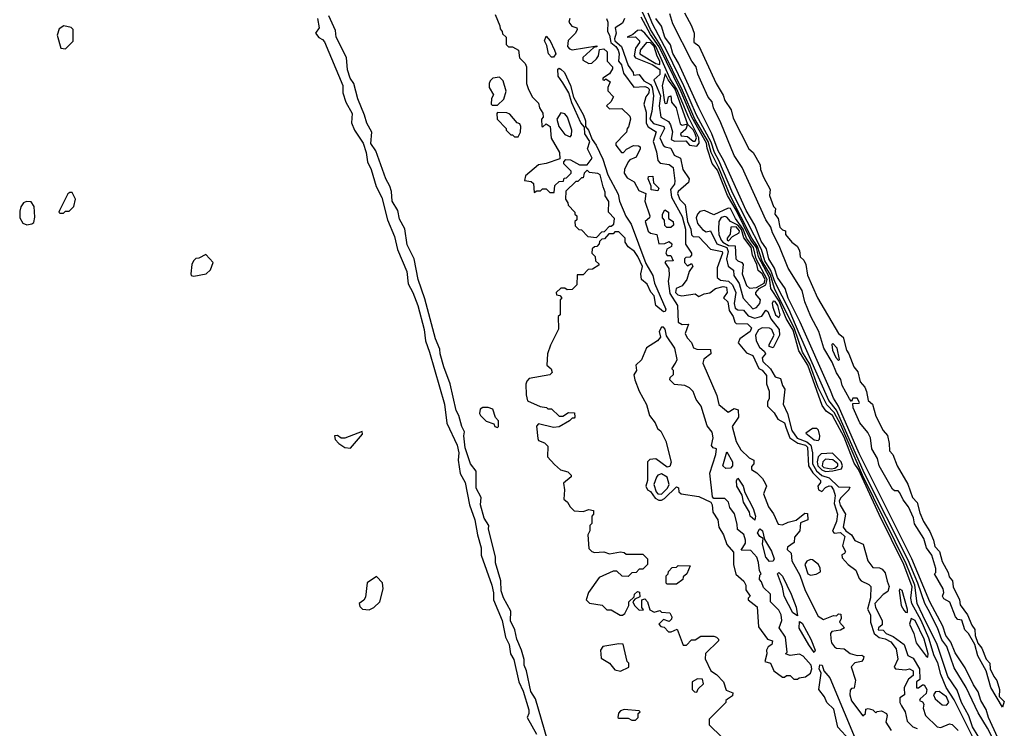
# Model space of a CAD drawing. Extents: x 2889633 to 3052318, y 540750 to 918690.
# Tile 499 of 656: x 3011369 to 3016655, y 785196 to 788998. Entities that reach past the tile are written whole.
import ezdxf

# ---------------------------------------------------------------- set-up
doc = ezdxf.new("R2010")
doc.units = 0

msp = doc.modelspace()

# ---------------------------------------------------------------- linework, layer by layer
at = {"layer": '0CON02XD'}
for points in [[(3016515, 785153.3), (3016484.4, 785204.4), (3016465, 785262.5), (3016426, 785335), (3016401.7, 785401.7), (3016352, 785475), (3016294, 785645), (3016218.3, 785801.7), (3016187.5, 785865), (3016173.8, 785965), (3016128.5, 786078.5), (3015894.4, 786554.4), (3015778, 786825), (3015741.2, 786891.2), (3015701.9, 786931.9), (3015655, 787024), (3015610.3, 787150.3), (3015571.8, 787215), (3015548.5, 787281.5), (3015528.9, 787338.9), (3015422.1, 787555), (3015399, 787629), (3015355, 787702.2), (3015330.8, 787780.8), (3015299.3, 787825), (3015183.1, 788055), (3015122.4, 788202.4), (3015080.8, 788285), (3015064.7, 788345), (3014992.9, 788465), (3014927.7, 788617.7), (3014873.4, 788726.6), (3014809.6, 788859.6), (3014755, 788946), (3014618.5, 789245)], [(3012967.5, 789005), (3012976.7, 788955), (3012957.5, 788925), (3012975, 788902.5), (3012995, 788892.5), (3013005, 788880), (3013103.3, 788645), (3013103.8, 788605), (3013120, 788555), (3013153.3, 788495), (3013150, 788445), (3013166.2, 788405), (3013213.8, 788335), (3013230, 788285), (3013236.7, 788235), (3013256.7, 788195), (3013282.3, 788102.3), (3013313.3, 788043.3), (3013343.8, 787925), (3013381.2, 787835), (3013396.7, 787765), (3013447, 787647), (3013455, 787580), (3013480, 787535), (3013506.7, 787465), (3013540, 787335), (3013547.5, 787275), (3013570, 787215), (3013650, 786935), (3013663, 786833), (3013717.5, 786715), (3013726.7, 786675), (3013723.3, 786635), (3013733.9, 786563.9), (3013760, 786515), (3013784, 786395), (3013813.3, 786315), (3013826.2, 786235), (3013846.7, 786165), (3013846.2, 786125), (3013903.8, 785965), (3013913.6, 785923.6), (3013913.3, 785885), (3013958.8, 785775), (3013976.7, 785685), (3013997.5, 785645), (3014003.8, 785595), (3014021.2, 785565), (3014048.8, 785445), (3014071.2, 785395), (3014103.3, 785295), (3014102.5, 785275), (3014093.3, 785255), (3014143.3, 785165)], [(3014202, 785132), (3014137.5, 785355), (3014113.6, 785393.6), (3014090, 785505), (3014076.7, 785535), (3014076.7, 785565), (3014063.3, 785615), (3014037.5, 785675), (3014026.7, 785725), (3014003.6, 785773.6), (3014006.7, 785825), (3013966.7, 785896.7), (3013953.6, 785933.6), (3013953, 785987), (3013923.9, 786083.9), (3013923, 786117), (3013886.7, 786265), (3013887.5, 786285), (3013863.6, 786323.6), (3013843.3, 786395), (3013846.7, 786435), (3013820, 786485), (3013820, 786575), (3013790, 786615), (3013760.7, 786700.7), (3013753.3, 786765), (3013756.4, 786786.4), (3013742.5, 786815), (3013726.7, 786875), (3013712, 786902), (3013680, 787045), (3013646.7, 787135), (3013626.2, 787205), (3013625, 787230), (3013601.2, 787285), (3013545, 787500), (3013508.8, 787605), (3013486.2, 787715), (3013449.5, 787789.5), (3013436, 787876), (3013408, 787928), (3013400, 787975), (3013368.8, 788025), (3013366.1, 788076.1), (3013356.7, 788105), (3013334.1, 788144.1), (3013281.2, 788295), (3013254.2, 788334.2), (3013258.8, 788395), (3013232.3, 788442.3), (3013221.2, 788485), (3013184, 788574), (3013163.3, 788655), (3013144.1, 788684.1), (3013128.3, 788728.3), (3013123.8, 788795), (3013068.8, 788905), (3013065, 788940), (3013028.3, 789018.3)], [(3013922.5, 789025), (3013947.5, 788965), (3013948.3, 788948.3), (3013960, 788935), (3013961.7, 788921.7), (3013980, 788905), (3013980, 788865), (3013993, 788853), (3014015, 788852.5), (3014047.5, 788835), (3014053, 788793), (3014083, 788763), (3014090, 788745), (3014090, 788655), (3014098.3, 788628.3), (3014120, 788585), (3014155, 788550), (3014160, 788525), (3014177, 788497), (3014180, 788475), (3014170, 788465), (3014172.5, 788425), (3014177, 788423), (3014195, 788440), (3014217.5, 788425), (3014223, 788363), (3014267.5, 788285), (3014268.3, 788251.7), (3014195, 788226.7), (3014155, 788220), (3014085, 788160), (3014080, 788135), (3014115, 788130), (3014128.3, 788118.3), (3014131.7, 788071.7), (3014145, 788080), (3014165, 788080), (3014175, 788090), (3014195, 788090), (3014215, 788070), (3014238.3, 788071.7), (3014241.7, 788108.3), (3014265, 788130), (3014288.3, 788131.7), (3014291.7, 788148.3), (3014305, 788150), (3014330, 788175), (3014330, 788185), (3014290, 788225), (3014290, 788235), (3014301.7, 788248.3), (3014327, 788247), (3014375, 788220), (3014415, 788220), (3014442.5, 788255), (3014416.7, 788305), (3014430, 788345), (3014404, 788385), (3014401.7, 788421.7), (3014381.2, 788445), (3014332.7, 788552.7), (3014317.5, 788605), (3014285, 788660), (3014260, 788695), (3014257.5, 788732.5), (3014265, 788737.5), (3014275, 788733.3), (3014293.9, 788713.9), (3014326.7, 788645), (3014343, 788583), (3014396.7, 788485), (3014406.2, 788455), (3014407.5, 788425), (3014423.3, 788405), (3014442.5, 788355), (3014463.8, 788325), (3014500, 788250), (3014526.1, 788166.1), (3014581.7, 788061.7), (3014590, 788025), (3014624.1, 787944.1), (3014651.7, 787901.7), (3014730.5, 787690.5), (3014768, 787625), (3014778, 787585), (3014837.5, 787445), (3014835, 787432.5), (3014825, 787431.2), (3014784.2, 787464.2), (3014776.1, 787516.1), (3014756.7, 787536.7), (3014738.3, 787578.3), (3014707.5, 787605), (3014703.3, 787635), (3014713, 787673), (3014688, 787728), (3014670, 787755), (3014635, 787780), (3014620, 787805), (3014620, 787825), (3014585, 787860), (3014565, 787860), (3014555, 787850), (3014531.7, 787848.3), (3014508.3, 787821.7), (3014495, 787820), (3014481.7, 787808.3), (3014480, 787795), (3014468.3, 787781.7), (3014455, 787780), (3014441.7, 787768.3), (3014440, 787745), (3014458.3, 787728.3), (3014460, 787705), (3014478.3, 787688.3), (3014478.3, 787681.7), (3014445, 787660), (3014421.7, 787658.3), (3014395, 787630), (3014361.7, 787628.3), (3014360, 787575), (3014335, 787550), (3014308.3, 787548.3), (3014295, 787557.5), (3014275, 787557.5), (3014250, 787535), (3014251.7, 787521.7), (3014268.3, 787518.3), (3014280, 787505), (3014270, 787495), (3014270, 787415), (3014260, 787405), (3014261.7, 787338.3), (3014218.3, 787251.7), (3014202.5, 787205), (3014200, 787145), (3014222.5, 787125), (3014227.5, 787105), (3014215, 787093.3), (3014105, 787072.5), (3014091.2, 787058.8), (3014087, 787043), (3014087.5, 786985), (3014095, 786952.5), (3014163, 786923), (3014197, 786917), (3014205, 786910), (3014225, 786910), (3014265, 786870), (3014285, 786870), (3014315, 786890), (3014348.3, 786888.3), (3014350, 786865), (3014345, 786860), (3014335, 786860), (3014320, 786845), (3014265, 786813.3), (3014235, 786810), (3014155, 786830), (3014143.3, 786816.7), (3014150.7, 786750.7), (3014155, 786740), (3014187, 786727), (3014205, 786710), (3014203, 786653), (3014240.7, 786610.7), (3014273, 786583), (3014311.7, 786571.7), (3014330, 786555), (3014330, 786545), (3014288.3, 786511.7), (3014293.3, 786475), (3014290, 786425), (3014309.3, 786409.3), (3014323.6, 786383.6), (3014345, 786362.5), (3014395, 786360), (3014425, 786370), (3014450, 786365), (3014450, 786345), (3014440, 786335), (3014440, 786295), (3014430, 786285), (3014430, 786255), (3014420, 786235), (3014425, 786160), (3014440, 786145), (3014455, 786140), (3014505, 786143.3), (3014535, 786132.5), (3014595, 786142.5), (3014615, 786140), (3014625, 786130), (3014715, 786130), (3014740, 786105), (3014740, 786075), (3014715, 786050), (3014695, 786050), (3014678.3, 786031.7), (3014655, 786030), (3014635, 786010), (3014603, 786013), (3014575, 786040), (3014555, 786040), (3014480, 786005), (3014422.5, 785925), (3014410, 785885), (3014428.3, 785868.3), (3014497, 785857), (3014521.7, 785831.7), (3014545, 785832.5), (3014593, 785803), (3014605, 785802.5), (3014617, 785813), (3014640, 785855), (3014640, 785875), (3014668.3, 785901.7), (3014670, 785915), (3014685, 785930), (3014697, 785927), (3014698.3, 785901.7), (3014671.7, 785888.3), (3014660, 785875), (3014670, 785855), (3014695, 785830), (3014718.3, 785831.7), (3014710, 785845), (3014710, 785885), (3014725, 785890), (3014740, 785875), (3014751.7, 785831.7), (3014775, 785820), (3014805, 785827.5), (3014815, 785820), (3014860, 785815), (3014870, 785795), (3014868.3, 785781.7), (3014855, 785770), (3014825, 785780), (3014800, 785755), (3014811.7, 785741.7), (3014828.3, 785738.3), (3014853, 785713), (3014867, 785713), (3014898.3, 785728.3), (3014931.7, 785641.7), (3014948.3, 785641.7), (3014975, 785670), (3014995, 785670), (3015025, 785690), (3015095, 785690), (3015110, 785685), (3015120, 785675), (3015120, 785665), (3015051.7, 785598.3), (3015048.3, 785568.3), (3015080, 785505), (3015110, 785485), (3015147.5, 785445), (3015161.7, 785401.7), (3015197, 785387), (3015195, 785370), (3015168.3, 785351.7), (3015160, 785345), (3015160, 785335), (3015070, 785245), (3015070, 785215), (3015138.3, 785148.3)], [(3014322.5, 789005), (3014316.7, 788985), (3014333.9, 788963.9), (3014360, 788955), (3014362.5, 788945), (3014352.5, 788925), (3014313, 788887), (3014310, 788855), (3014320.9, 788840.9), (3014335, 788836), (3014468.3, 788858.3), (3014468.3, 788851.7), (3014451.7, 788848.3), (3014392.5, 788795), (3014391.7, 788781.7), (3014425, 788762.5), (3014440, 788765), (3014465, 788787.5), (3014476.7, 788805), (3014481.7, 788838.3), (3014505, 788842.5), (3014522.5, 788825), (3014522.5, 788775), (3014552.5, 788745), (3014552.5, 788735), (3014535, 788707.5), (3014500, 788685), (3014500, 788675), (3014507, 788673), (3014515, 788680), (3014540, 788665), (3014526.7, 788635), (3014527, 788617), (3014557.5, 788585), (3014543, 788557), (3014520, 788535), (3014535, 788520), (3014601.7, 788521.7), (3014645, 788480), (3014647.5, 788465), (3014637, 788423), (3014630, 788415), (3014627.5, 788395), (3014616.4, 788383.6), (3014570, 788335), (3014570, 788325), (3014600, 788285), (3014610, 788285), (3014627, 788303), (3014665, 788322.5), (3014691.7, 788321.7), (3014700, 788315), (3014700, 788305), (3014679.5, 788260.5), (3014645, 788246.2), (3014636, 788235), (3014616.2, 788195), (3014613.8, 788175), (3014630.3, 788150.3), (3014667.3, 788127.3), (3014692.3, 788082.3), (3014730, 788065), (3014726, 788025), (3014752.5, 787945), (3014750, 787935), (3014727.5, 787915), (3014743.9, 787863.9), (3014755, 787852.5), (3014790, 787845), (3014800, 787795), (3014833, 787797), (3014855, 787807.5), (3014870, 787795), (3014868.3, 787781.7), (3014843.3, 787766.7), (3014837.5, 787745), (3014845, 787732.5), (3014865, 787732.5), (3014877.5, 787705), (3014838.3, 787701.7), (3014833.3, 787695), (3014853.6, 787663.6), (3014856.7, 787625), (3014850, 787595), (3014859.5, 787529.5), (3014900, 787465), (3014903.3, 787375), (3014925, 787362.5), (3014960, 787365), (3014942.5, 787315), (3014951.7, 787291.7), (3014976.1, 787266.1), (3014986.7, 787236.7), (3015005, 787230), (3015078.3, 787228.3), (3015080, 787205), (3015042.5, 787177.5), (3015036.2, 787155), (3015111.4, 786981.4), (3015122.7, 786932.7), (3015173, 786893), (3015205, 786912.5), (3015226.7, 786905), (3015228.8, 786865), (3015193.3, 786815), (3015216, 786735), (3015240.3, 786690.3), (3015285, 786647.5), (3015310, 786635), (3015310, 786615), (3015298.3, 786601.7), (3015297.5, 786585), (3015326.4, 786566.4), (3015356.4, 786536.4), (3015370.7, 786510.7), (3015377.5, 786495), (3015362.5, 786455), (3015390, 786385), (3015416.1, 786346.1), (3015440.7, 786290.7), (3015465, 786287.5), (3015495, 786302.5), (3015537, 786313), (3015585, 786350), (3015598.3, 786348.3), (3015600, 786315), (3015561.7, 786298.3), (3015557.5, 786255), (3015528.3, 786221.7), (3015527, 786193), (3015491.7, 786168.3), (3015490, 786155), (3015510, 786135), (3015513.8, 786095), (3015557.9, 786017.9), (3015586.2, 785935), (3015655, 785797.5), (3015685, 785780), (3015738.3, 785801.7), (3015755, 785800), (3015765, 785810), (3015778.3, 785808.3), (3015780, 785785), (3015770, 785765), (3015797.5, 785735), (3015775, 785722.5), (3015730, 785715), (3015722.5, 785705), (3015723, 785677), (3015727.5, 785655), (3015743.6, 785633.6), (3015755, 785626.7), (3015795, 785622.5), (3015828.3, 785598.3), (3015865, 785586.7), (3015889.3, 785589.3), (3015901.7, 785581.7), (3015897.5, 785565), (3015887.5, 785555), (3015853, 785547), (3015833.6, 785526.4), (3015856.7, 785455), (3015848.3, 785411.7), (3015835, 785410), (3015828.3, 785401.7), (3015826.2, 785375), (3015835, 785343.3), (3015895, 785262.5), (3015910, 785275), (3015911.7, 785298.3), (3015925, 785302.5), (3015950, 785295), (3015965, 785280), (3015973, 785287), (3015995, 785290), (3016022.5, 785275), (3016026.7, 785265), (3016018.3, 785228.3), (3016047.5, 785185)], [(3014519.2, 789005), (3014526, 788985), (3014524, 788935), (3014536, 788915), (3014542.5, 788875), (3014570, 788855), (3014582.5, 788835), (3014587.1, 788815), (3014584, 788775), (3014600, 788755), (3014610.5, 788710.5), (3014666.4, 788636.4), (3014725, 788639.2), (3014740, 788635), (3014748.6, 788625), (3014747.5, 788605), (3014731.2, 788585), (3014720, 788545), (3014731.7, 788501.7), (3014732.9, 788442.9), (3014744, 788424), (3014786, 788396), (3014770, 788345), (3014788.3, 788288.3), (3014795, 788242.5), (3014808.3, 788228.3), (3014855, 788221.2), (3014876.7, 788205), (3014886.4, 788133.6), (3014883.6, 788116.4), (3014863.8, 788086.2), (3014868, 788045), (3014925, 787942.5), (3014944, 787875), (3014943.6, 787793.6), (3014976, 787745), (3014975.9, 787734.1), (3014966.7, 787723.3), (3014945, 787722.5), (3014937.5, 787715), (3014938.8, 787695), (3014955, 787677.5), (3014975, 787690), (3014982.5, 787675), (3014963, 787647), (3014950, 787605), (3014925, 787570), (3014893.8, 787555), (3014890, 787535), (3014901.7, 787521.7), (3014923.6, 787516.4), (3014995, 787526.7), (3015015, 787512.5), (3015043, 787527), (3015075, 787532.5), (3015104.2, 787555.8), (3015145, 787566), (3015163, 787563), (3015166.4, 787533.6), (3015147.5, 787505), (3015170, 787485), (3015177.7, 787437.7), (3015200, 787405), (3015207.5, 787375), (3015215, 787367.5), (3015277, 787367), (3015297.5, 787345), (3015290, 787325), (3015234.4, 787285.6), (3015226, 787265), (3015270.7, 787210.7), (3015305.9, 787195.9), (3015337, 787127), (3015355, 787117.5), (3015378.3, 787088.3), (3015378, 787045), (3015392.5, 787005), (3015392.5, 786965), (3015383.6, 786946.4), (3015383.8, 786925), (3015419.3, 786889.3), (3015440, 786855), (3015475.6, 786835.6), (3015483.8, 786806.2), (3015504.1, 786754.1), (3015546.9, 786726.9), (3015587.5, 786715), (3015599.2, 786705), (3015603.8, 786605), (3015626.9, 786566.9), (3015667.5, 786525), (3015667.5, 786515), (3015653.3, 786495), (3015657.5, 786475), (3015675, 786467.5), (3015695, 786487.5), (3015715, 786497.5), (3015725, 786496.2), (3015738.8, 786475), (3015746.7, 786445), (3015742.3, 786402.3), (3015760, 786345), (3015753.3, 786305), (3015733, 786253), (3015742.5, 786242.5), (3015775, 786246.2), (3015798.8, 786225), (3015786.2, 786175), (3015802.5, 786145), (3015796.4, 786133.6), (3015783.3, 786126.7), (3015785, 786110), (3015817.5, 786075), (3015857.5, 786045), (3015875, 786000), (3015887, 785987), (3015928.3, 785968.3), (3015937.7, 785957.7), (3015937, 785897), (3015920, 785835), (3015937.5, 785805), (3015937.5, 785765), (3015955.5, 785705.5), (3015983, 785683), (3016015.5, 785675.5), (3016045, 785660), (3016075, 785622.5), (3016083.6, 785566.4), (3016063.3, 785525), (3016070, 785515), (3016125, 785510), (3016145.9, 785515.9), (3016165.8, 785505), (3016165, 785480), (3016140.8, 785459.2), (3016117.5, 785415), (3016120, 785375), (3016095, 785360), (3016093.3, 785335), (3016102.5, 785317.5), (3016123.3, 785285), (3016133.3, 785235), (3016163.9, 785203.9), (3016186.7, 785195)], [(3014616.4, 789005), (3014605, 788978.8), (3014566.7, 788955), (3014572, 788925), (3014561.9, 788895), (3014564.3, 788885), (3014600, 788855), (3014635, 788752.5), (3014662.5, 788715), (3014665, 788700), (3014695, 788703.3), (3014719.1, 788669.1), (3014755, 788650), (3014765, 788635.7), (3014771.2, 788588.8), (3014762.9, 788505), (3014752.5, 788465), (3014771.7, 788441.7), (3014827.1, 788425), (3014830.8, 788415), (3014805.6, 788365), (3014824.3, 788324.3), (3014835, 788316), (3014865, 788309.2), (3014882, 788272), (3014917.5, 788255), (3014930, 788195), (3014963.3, 788145), (3014960, 788125), (3014904.6, 788075.4), (3014900.6, 788065), (3014912.8, 788032.8), (3014941.2, 788005), (3014953.5, 787915), (3014972.5, 787875), (3014975, 787843.3), (3014985, 787834), (3015015, 787832.5), (3015077.6, 787767.6), (3015140.6, 787755), (3015141.8, 787745), (3015113.9, 787666.1), (3015113.8, 787615), (3015130.8, 787600.8), (3015175, 787595.6), (3015196.5, 787575), (3015214.5, 787534.5), (3015205.6, 787475), (3015210.6, 787450.6), (3015225, 787442), (3015255, 787438.8), (3015280, 787410), (3015315, 787396.2), (3015352.8, 787407.2), (3015375, 787440), (3015385, 787432.5), (3015402.4, 787392.4), (3015446.7, 787335), (3015447.5, 787305), (3015415, 787237.5), (3015392.5, 787245), (3015392.5, 787255), (3015420, 787305), (3015407.5, 787335), (3015395, 787343.3), (3015355, 787344.2), (3015335.5, 787334.5), (3015319.2, 787305), (3015323.3, 787275), (3015341.2, 787241.2), (3015367.7, 787217.7), (3015373.3, 787205), (3015356, 787184), (3015358, 787165), (3015400, 787125), (3015425, 787082.5), (3015453, 787073), (3015463.8, 787035), (3015476.7, 787015), (3015467.5, 786935), (3015491.4, 786885), (3015513.8, 786793.8), (3015543.6, 786753.6), (3015595, 786733.8), (3015616.2, 786715), (3015626.1, 786675), (3015625.9, 786615), (3015647, 786577), (3015675, 786552.5), (3015715, 786539.4), (3015765, 786491.9), (3015825, 786490), (3015820, 786475), (3015775, 786430.8), (3015767.8, 786415), (3015773.9, 786393.9), (3015803.1, 786345), (3015790, 786275), (3015805, 786255.8), (3015834, 786235), (3015853.2, 786203.2), (3015897.5, 786185), (3015922, 786095), (3015949.3, 786059.3), (3015985, 786058), (3015999.5, 786049.5), (3016015, 786030), (3016026.2, 785985), (3016037.3, 785957.3), (3016029.7, 785930.3), (3016005, 785913.8), (3015960, 785865), (3015964.2, 785845), (3016000, 785775), (3015998.8, 785751.2), (3015980, 785735), (3015977.5, 785725), (3016005, 785722.5), (3016020, 785705), (3016058.7, 785688.7), (3016116.7, 785645), (3016136.7, 785586.7), (3016165, 785572.5), (3016200, 785515), (3016201.7, 785458.3), (3016183.3, 785445), (3016183.9, 785413.9), (3016195, 785413.3), (3016215, 785430), (3016225, 785430), (3016239.4, 785405), (3016236.3, 785383.7), (3016202.5, 785355), (3016200, 785345), (3016215, 785337.5), (3016222.5, 785325), (3016220, 785305), (3016232.5, 785265), (3016295, 785203.8), (3016315, 785201.2), (3016360.3, 785219.7), (3016375, 785217.1), (3016406.9, 785185)], [(3016495, 785130), (3016385, 785348.8), (3016342.9, 785415), (3016314.4, 785485), (3016297.4, 785547.4), (3016278.9, 785585), (3016250.5, 785680.5), (3016208.5, 785775), (3016157.8, 785865), (3016153.3, 785895), (3016160, 785955), (3016116, 786075), (3015983.1, 786343.1), (3015872.8, 786585), (3015849.2, 786619.2), (3015795, 786757.5), (3015747.4, 786847.4), (3015732.5, 786875), (3015698.3, 786898.3), (3015678.1, 786928.1), (3015600.5, 787145), (3015552.2, 787222.2), (3015522.2, 787332.2), (3015483.1, 787395), (3015447.2, 787487.2), (3015401.9, 787555), (3015395.2, 787615.2), (3015335.3, 787725), (3015324.8, 787775), (3015294, 787815), (3015216.2, 787976.2), (3015168.7, 788055), (3015115, 788190), (3015087.1, 788227.1), (3015060.4, 788309.6), (3015056.4, 788336.4), (3014976.8, 788475), (3014920.4, 788610.4), (3014802, 788852), (3014755, 788918.9), (3014705, 789012)], [(3016595, 785137.5), (3016565, 785197.5), (3016515, 785280), (3016450, 785415), (3016385, 785520), (3016346.2, 785635), (3016320.3, 785670.3), (3016296.2, 785735), (3016246.7, 785833.3), (3016228, 785865), (3016191.1, 785975), (3016138.1, 786098.1), (3015905, 786562.5), (3015753.4, 786903.4), (3015713.1, 786955), (3015554.4, 787315), (3015500.7, 787440.7), (3015425, 787588), (3015401.9, 787651.9), (3015368.9, 787705), (3015351.1, 787765), (3015196.9, 788065), (3015122.6, 788242.6), (3015098.5, 788285), (3015080.6, 788340.6), (3015001.9, 788485), (3014933.8, 788643.8), (3014846.1, 788823.9), (3014765.5, 788975.5), (3014743, 789033)], [(3016621.1, 785145), (3016569.4, 785255), (3016557, 785297), (3016528.6, 785345), (3016515, 785391.2), (3016489.5, 785429.5), (3016445, 785521.2), (3016390.7, 785600.7), (3016368.3, 785658.3), (3016341.4, 785695), (3016324.4, 785745), (3016255.7, 785875), (3016157.8, 786105), (3015875, 786671.2), (3015765.4, 786925.4), (3015737.6, 786967.6), (3015722, 787008), (3015560, 787375), (3015495, 787503.3), (3015479.4, 787555), (3015437.5, 787615), (3015421.4, 787665), (3015391.4, 787715), (3015378, 787768), (3015349.7, 787809.7), (3015315.4, 787895.4), (3015268.6, 787975), (3015148.1, 788245), (3015118.6, 788295), (3015084.3, 788385), (3015014.5, 788524.5), (3014905.7, 788765), (3014875, 788816.7), (3014862.4, 788862.4), (3014832.5, 788905), (3014815, 788963.3), (3014784.4, 789004.4)], [(3016645, 785310), (3016583.3, 785415), (3016557.5, 785505), (3016513.3, 785585), (3016497.5, 785645), (3016462.5, 785705), (3016442.5, 785725), (3016426.1, 785776.1), (3016405, 785780), (3016393.8, 785793.8), (3016363, 785873), (3016330.7, 785890.7), (3016322.5, 785905), (3016330, 785925), (3016327.5, 785945), (3016280, 786025), (3016287.5, 786032.5), (3016287, 786053), (3016265.9, 786125.9), (3016236.7, 786165), (3016222.5, 786215), (3016173, 786293), (3016166.7, 786325), (3016140, 786385), (3016111.7, 786421.7), (3016095, 786460), (3016085, 786470), (3016065, 786470), (3016055, 786480), (3015983.8, 786605), (3015973.6, 786643.6), (3015943.3, 786695), (3015937.5, 786755), (3015923, 786783), (3015880, 786835), (3015843.3, 786915), (3015841.7, 786938.3), (3015875, 786940), (3015877.5, 786945), (3015865, 786967.5), (3015841.7, 786968.3), (3015835, 786950), (3015823.3, 786963.3), (3015783.8, 787035), (3015777, 787067), (3015755, 787102.5), (3015730.7, 787160.7), (3015686.7, 787235), (3015660, 787325), (3015616.7, 787405), (3015583.8, 787485), (3015570, 787545), (3015493.8, 787665), (3015446.7, 787785), (3015410, 787855), (3015402.5, 787885), (3015374.1, 787924.1), (3015247.5, 788205), (3015205, 788270), (3015133.9, 788443.9), (3015093.3, 788525), (3015087, 788557), (3015065, 788582.5), (3015031.7, 788658.3), (3015010, 788705), (3015000, 788745), (3014977.5, 788775), (3014876.2, 788975), (3014859.5, 789029.5)], [(3014938, 789035), (3014976, 788965), (3014990, 788925), (3014988.3, 788878.3), (3015015, 788857.5), (3015108.8, 788655), (3015145, 788592.5), (3015153.9, 788563.9), (3015188, 788515), (3015199.2, 788469.2), (3015283.3, 788305), (3015306.2, 788286.2), (3015345, 788220), (3015346.7, 788195), (3015362.3, 788152.3), (3015397.3, 788087.3), (3015393.9, 788053.9), (3015416.4, 787996.4), (3015426.2, 787985), (3015422.5, 787955), (3015441.7, 787931.7), (3015450, 787885), (3015465, 787870), (3015480, 787865), (3015480, 787845), (3015513.6, 787803.6), (3015543.6, 787783.6), (3015555, 787760), (3015560, 787725), (3015578.3, 787708.3), (3015590, 787685), (3015597.7, 787627.7), (3015652.5, 787505), (3015764.2, 787314.2), (3015790, 787295), (3015808, 787225), (3015821.2, 787205), (3015846.7, 787135), (3015868, 787108), (3015882, 787055), (3015905.8, 787025.8), (3015915, 787003.3), (3015924.3, 786954.3), (3015946.7, 786935), (3015965, 786870), (3016004.3, 786794.3), (3016027.5, 786767.5), (3016037.5, 786725), (3016038.8, 786685), (3016056, 786665), (3016080, 786605), (3016136.5, 786506.5), (3016162, 786435), (3016187.7, 786407.7), (3016201.7, 786351.7), (3016221.2, 786305), (3016255, 786252.5), (3016275.5, 786205.5), (3016281.3, 786171.3), (3016306.2, 786145), (3016321.1, 786091.1), (3016353, 786033), (3016359.4, 786009.4), (3016376.6, 785986.6), (3016380, 785955), (3016413.8, 785885), (3016418.8, 785858.8), (3016458, 785805), (3016480, 785750), (3016496.3, 785726.3), (3016499.2, 785695), (3016513.6, 785653.6), (3016535, 785626.7), (3016557.1, 785567.1), (3016577.5, 785545), (3016578.8, 785515), (3016598, 785475), (3016615, 785452.5), (3016630, 785405), (3016627.5, 785367.5), (3016655, 785340), (3016645, 785310)], [(3011615, 788842.5), (3011656.7, 788883.3), (3011656.7, 788945), (3011645, 788956.7), (3011605.9, 788965.9), (3011581.2, 788948.8), (3011570, 788915), (3011590, 788845), (3011615, 788842.5)], [(3014225, 788796.7), (3014208.8, 788815), (3014200, 788860), (3014187.5, 788885), (3014195, 788910), (3014217.5, 788885), (3014240, 788835), (3014246.7, 788815), (3014235, 788797.5), (3014225, 788796.7)], [(3015005, 788318.8), (3015017.5, 788335), (3015014.7, 788365), (3014960.7, 788470.7), (3014897.5, 788625), (3014861.3, 788681.3), (3014783.5, 788855), (3014725, 788926.2), (3014705, 788942.2), (3014685, 788940), (3014660.7, 788919.3), (3014630, 788905), (3014675, 788906.7), (3014696.7, 788885), (3014696.7, 788875), (3014674.3, 788845.7), (3014668, 788805), (3014675, 788794), (3014765, 788757.1), (3014805, 788730.8), (3014806.2, 788703.8), (3014774.4, 788675), (3014808.9, 788588.9), (3014802.9, 788535), (3014812, 788475), (3014851.5, 788451.5), (3014863.9, 788433.9), (3014872.9, 788397.1), (3014866.2, 788355), (3014885, 788345.8), (3014945, 788348.9), (3014965, 788324.3), (3015005, 788318.8)], [(3014805, 788757.5), (3014806.6, 788775), (3014791.8, 788801.8), (3014775.2, 788855), (3014755, 788874), (3014735, 788875.8), (3014699.4, 788835), (3014698.6, 788815), (3014785, 788762.1), (3014805, 788757.5)], [(3013935, 788540), (3013968.3, 788571.7), (3013980, 788615), (3013965, 788670), (3013945, 788690), (3013910, 788685), (3013895, 788670), (3013890, 788655), (3013890, 788635), (3013912.5, 788595), (3013902.5, 788575), (3013900, 788545), (3013905, 788540), (3013935, 788540)], [(3014985, 788345.8), (3014995, 788346), (3015001.8, 788365), (3014995, 788385.7), (3014985, 788406.7), (3014956.1, 788436.1), (3014887.9, 788625), (3014850.6, 788675), (3014835, 788707.5), (3014818.8, 788645), (3014830, 788555), (3014835, 788547.5), (3014845, 788550), (3014852.5, 788585), (3014865, 788590), (3014867.5, 788555), (3014893.3, 788525), (3014915, 788440), (3014925, 788432.5), (3014947.5, 788437.5), (3014951.7, 788431.7), (3014945, 788410), (3014917.5, 788385), (3014920, 788375), (3014955, 788370.8), (3014985, 788345.8)], [(3014045, 788370), (3014057.5, 788395), (3014060, 788425), (3014055, 788440), (3014040, 788445), (3014000.7, 788490.7), (3013985, 788497.5), (3013935, 788500), (3013930, 788495), (3013932.5, 788465), (3013980, 788415), (3013980, 788405), (3014005, 788380), (3014015, 788380), (3014025, 788370), (3014045, 788370)], [(3014325, 788370), (3014331.7, 788378.3), (3014332.5, 788405), (3014310, 788475), (3014295, 788492.5), (3014275, 788497.5), (3014253.3, 788465), (3014263.8, 788425), (3014295, 788382.5), (3014325, 788370)], [(3014465, 787830), (3014495, 787860), (3014508.3, 787861.7), (3014535, 787890), (3014545, 787890), (3014558.3, 787901.7), (3014561.7, 787931.7), (3014530, 787965), (3014531.7, 788021.7), (3014513, 788053), (3014513, 788073), (3014500.7, 788100.7), (3014486.1, 788166.1), (3014473, 788173), (3014428.3, 788178.3), (3014415, 788190), (3014400, 788175), (3014395, 788150), (3014385, 788150), (3014365, 788130), (3014355, 788130), (3014301.7, 788078.3), (3014300, 788035), (3014312.5, 788015), (3014313, 788003), (3014350, 787965), (3014350, 787955), (3014360, 787945), (3014360, 787925), (3014350, 787915), (3014351.7, 787891.7), (3014371.7, 787871.7), (3014385, 787870), (3014420, 787835), (3014465, 787830)], [(3014795, 788080), (3014760, 788085), (3014760, 788105), (3014743.3, 788145), (3014745, 788157.5), (3014768.3, 788158.3), (3014772.5, 788122.5), (3014800, 788095), (3014795, 788080)], [(3011605, 787960), (3011615, 787970), (3011635, 787970), (3011660, 787995), (3011668.8, 788035), (3011651.7, 788071.7), (3011638.3, 788071.7), (3011627, 788063), (3011582.5, 787975), (3011580, 787965), (3011585, 787960), (3011605, 787960)], [(3011407, 787897), (3011435, 787902.5), (3011445, 787910), (3011450.7, 787939.3), (3011446.2, 787995), (3011430.7, 788020.7), (3011405, 788023.3), (3011390, 788015), (3011376.1, 787993.9), (3011369.3, 787970.7), (3011370, 787935), (3011386.4, 787906.4), (3011407, 787897)], [(3014842.5, 787882.5), (3014833, 787893), (3014831.7, 787921.7), (3014820, 787935), (3014820, 787955), (3014833, 787977), (3014852.5, 787965), (3014851.7, 787931.7), (3014877.5, 787915), (3014880, 787895), (3014865, 787883.3), (3014842.5, 787882.5)], [(3015305, 787446.7), (3015325, 787453.3), (3015342.5, 787475), (3015346.5, 787495), (3015321.2, 787525), (3015320.8, 787535), (3015338.2, 787555), (3015375, 787576.2), (3015381.9, 787605), (3015322.1, 787715), (3015308.9, 787775), (3015271, 787825), (3015252.6, 787875), (3015211.9, 787931.9), (3015185, 787984.2), (3015173.2, 787986.8), (3015095, 787951.2), (3015045, 787973.8), (3015020.3, 787969.7), (3015007.1, 787955), (3015000.5, 787935), (3015007.8, 787905), (3015035, 787872.5), (3015055, 787860), (3015077.5, 787865), (3015112.5, 787795), (3015165.6, 787775), (3015172.3, 787755), (3015163.3, 787715), (3015172.9, 787675), (3015201.2, 787655), (3015202.5, 787625), (3015232.5, 787582.5), (3015253.5, 787503.5), (3015305, 787446.7)], [(3015288, 787558), (3015325, 787560.4), (3015366.4, 787585), (3015370.4, 787605), (3015355, 787633.8), (3015333, 787653), (3015327.1, 787685), (3015302.5, 787735), (3015296.2, 787775), (3015257.2, 787827.2), (3015245, 787872.5), (3015225, 787896.4), (3015185.7, 787915.7), (3015165, 787938.8), (3015155, 787942), (3015135, 787936), (3015122, 787915), (3015120, 787875), (3015123.1, 787845), (3015135.7, 787815), (3015143.9, 787803.9), (3015175, 787787.3), (3015210, 787785), (3015213.8, 787715), (3015223.9, 787703.9), (3015246.1, 787696.1), (3015253.3, 787685), (3015247.5, 787635), (3015271.7, 787571.7), (3015288, 787558)], [(3015175, 787811.2), (3015196, 787834), (3015232.5, 787855), (3015234.3, 787865), (3015215, 787886.4), (3015186.2, 787885), (3015183.3, 787846.7), (3015166.7, 787825), (3015167.5, 787815), (3015175, 787811.2)], [(3012305, 787622.5), (3012370, 787635), (3012393.6, 787656.4), (3012407.5, 787695), (3012368.3, 787738.3), (3012331.7, 787718.3), (3012315, 787717.5), (3012302.5, 787705), (3012292.5, 787685), (3012287.5, 787635), (3012290, 787625), (3012305, 787622.5)], [(3015445, 787400), (3015451.5, 787415), (3015438.8, 787465), (3015425, 787485.4), (3015415, 787488.6), (3015408.2, 787475), (3015412.2, 787455), (3015426.7, 787415), (3015445, 787400)], [(3015545, 785460), (3015553, 785467), (3015587, 785473), (3015615, 785492.5), (3015621.2, 785515), (3015618.8, 785535), (3015575, 785583.3), (3015555, 785593.8), (3015505, 785587.5), (3015480, 785595), (3015490, 785605), (3015480, 785685), (3015446.7, 785735), (3015460, 785775), (3015457.5, 785805), (3015445, 785830), (3015400, 785875), (3015400, 785915), (3015361.7, 785951.7), (3015351.7, 785981.7), (3015340, 785995), (3015343, 786017), (3015350, 786025), (3015340.7, 786040.7), (3015336.2, 786085), (3015326.2, 786115), (3015295, 786150), (3015241.7, 786151.7), (3015265, 786190), (3015266.4, 786206.4), (3015256.4, 786236.4), (3015223, 786263), (3015221.7, 786291.7), (3015207, 786347), (3015181.7, 786381.7), (3015175, 786410), (3015155, 786430), (3015095, 786430), (3015088.3, 786438.3), (3015073.8, 786565), (3015106.7, 786665), (3015110, 786695), (3015091.7, 786701.7), (3015083, 786713), (3015092, 786755), (3015087.5, 786785), (3015059.3, 786819.3), (3015028, 786925), (3015000.3, 786960.3), (3014985, 787002.5), (3014965, 787022.5), (3014940, 787035), (3014885, 787040), (3014860, 787065), (3014861.7, 787078.3), (3014880, 787095), (3014880, 787115), (3014870, 787125), (3014890, 787155), (3014898.8, 787175), (3014887.1, 787235), (3014841.7, 787301.7), (3014835, 787337.5), (3014825, 787347.5), (3014815, 787347.5), (3014802.5, 787325), (3014810, 787295), (3014792.5, 787275), (3014735, 787237.5), (3014707, 787173), (3014677.5, 787145), (3014680, 787115), (3014667, 787093), (3014672, 787065), (3014694.2, 787005), (3014733.9, 786933.9), (3014750, 786875), (3014780, 786835), (3014792.5, 786805), (3014810.7, 786790.7), (3014837.3, 786737.3), (3014866.4, 786623.6), (3014859.3, 786600.7), (3014845, 786596.7), (3014785, 786642.5), (3014751.7, 786638.3), (3014740, 786625), (3014740, 786525), (3014730, 786495), (3014740, 786475), (3014755, 786467.5), (3014780.5, 786430.5), (3014800.7, 786420.7), (3014815, 786420), (3014831.2, 786428.8), (3014895, 786492.5), (3014906.1, 786486.1), (3014907.5, 786465), (3014920, 786455), (3015015, 786440), (3015080, 786410), (3015087.5, 786395), (3015090, 786355), (3015117.5, 786315), (3015122.5, 786275), (3015146.7, 786235), (3015165, 786182.5), (3015201.7, 786141.7), (3015201.2, 786075), (3015213.6, 786023.6), (3015256.4, 785986.4), (3015267.5, 785965), (3015268.3, 785938.3), (3015290, 785905), (3015280, 785895), (3015280, 785885), (3015327.5, 785847.5), (3015335, 785740), (3015383.6, 785673.6), (3015410, 785665), (3015407.5, 785645), (3015387, 785633), (3015377.5, 785615), (3015380, 785595), (3015370, 785555), (3015400, 785545), (3015417.5, 785505), (3015465, 785470), (3015475, 785470), (3015485, 785480), (3015505, 785480), (3015525, 785460), (3015545, 785460)], [(3015765, 787170), (3015770, 787175), (3015757.5, 787235), (3015735, 787260), (3015730, 787255), (3015732.5, 787225), (3015750, 787185), (3015765, 787170)], [(3013935, 786810), (3013940, 786815), (3013940, 786845), (3013923, 786863), (3013909.3, 786909.3), (3013885, 786916.7), (3013855, 786916.7), (3013840.7, 786909.3), (3013837.5, 786885), (3013842.5, 786875), (3013873.9, 786843.9), (3013915, 786830), (3013920, 786815), (3013935, 786810)], [(3013145, 786700), (3013210, 786775), (3013208.3, 786788.3), (3013115, 786752.5), (3013095, 786752.5), (3013075, 786766.7), (3013060, 786765), (3013063.3, 786745), (3013082.5, 786725), (3013115, 786703.3), (3013145, 786700)], [(3015655, 786740), (3015663.3, 786746.7), (3015664.1, 786765.9), (3015657.1, 786795), (3015648.8, 786805), (3015625, 786804.3), (3015590, 786780), (3015635, 786744.2), (3015655, 786740)], [(3015160.7, 786590.7), (3015143.6, 786603.6), (3015165, 786680), (3015195.8, 786625), (3015195.8, 786604.2), (3015185, 786591.2), (3015160.7, 786590.7)], [(3015695, 786574.7), (3015735, 786576.7), (3015781.7, 786588.3), (3015785.6, 786605), (3015779.4, 786625), (3015732, 786672), (3015671.9, 786668.1), (3015655, 786653.3), (3015650, 786625), (3015653.3, 786605), (3015675, 786583.2), (3015695, 786574.7)], [(3015725, 786588.9), (3015745, 786592.7), (3015760.6, 786605), (3015761.4, 786615), (3015735, 786636.9), (3015695, 786640), (3015680, 786625), (3015678, 786605), (3015686.2, 786595), (3015725, 786588.9)], [(3014815, 786453.1), (3014847.5, 786485), (3014856.7, 786505), (3014844.3, 786544.3), (3014815, 786561.2), (3014795.9, 786554.1), (3014787, 786543), (3014774.4, 786505), (3014785.6, 786465), (3014795, 786454.4), (3014815, 786453.1)], [(3015315, 786312.5), (3015290, 786335), (3015286.7, 786356.7), (3015255, 786410), (3015247, 786447), (3015220, 786495), (3015217.5, 786525), (3015225, 786537.5), (3015253.3, 786495), (3015261.2, 786461.2), (3015306.7, 786375), (3015320, 786335), (3015315, 786312.5)], [(3015395, 786091.2), (3015374.2, 786114.2), (3015357.5, 786185), (3015360, 786215), (3015342.5, 786225), (3015330, 786245), (3015340, 786265), (3015345, 786266.7), (3015356.7, 786255), (3015368.3, 786208.3), (3015405.8, 786145.8), (3015418.8, 786105), (3015415, 786093.3), (3015395, 786091.2)], [(3015615, 786017.5), (3015645, 786022.5), (3015667.5, 786035), (3015666.7, 786055), (3015656.7, 786075), (3015625, 786100), (3015615, 786102.5), (3015595, 786092.5), (3015583.3, 786075), (3015600, 786025), (3015615, 786017.5)], [(3014895, 785970), (3014845, 785970), (3014840, 785975), (3014840, 786015), (3014850, 786025), (3014851.7, 786038.3), (3014871.7, 786058.3), (3014895, 786060), (3014905, 786070), (3014968.3, 786068.3), (3014950, 786025), (3014931.7, 786008.3), (3014930, 785995), (3014895, 785970)], [(3013245, 785832.5), (3013270, 785845), (3013302.5, 785875), (3013321.2, 785945), (3013316.1, 785976.1), (3013285, 786010), (3013233.9, 785976.1), (3013225, 785900), (3013216.4, 785883.6), (3013192.5, 785865), (3013195, 785850), (3013210, 785835), (3013245, 785832.5)], [(3015545, 785800), (3015520, 785815), (3015473.8, 785905), (3015464.1, 785954.1), (3015437.5, 786025), (3015445, 786032.5), (3015465, 786012.5), (3015510, 785915), (3015537, 785847), (3015545, 785800)], [(3016135, 785817.5), (3016135.7, 785834.3), (3016107.5, 785935), (3016095, 785942.5), (3016090, 785935), (3016102.2, 785855), (3016115, 785830), (3016125, 785818.8), (3016135, 785817.5)], [(3016245, 785577.5), (3016245.5, 785595), (3016224.6, 785675), (3016176.4, 785775), (3016155, 785786.2), (3016146.9, 785755), (3016168.5, 785705), (3016181.4, 785655), (3016235, 785583.3), (3016245, 785577.5)], [(3015635, 785602.5), (3015605, 785643.3), (3015554.1, 785734.1), (3015555, 785770), (3015570.7, 785760.7), (3015616.2, 785675), (3015640, 785615), (3015635, 785602.5)], [(3014595, 785502.5), (3014640, 785525), (3014640, 785545), (3014630, 785555), (3014608.3, 785648.3), (3014585, 785650), (3014500, 785635), (3014487.5, 785615), (3014491.7, 785571.7), (3014536.4, 785546.4), (3014565, 785510), (3014595, 785502.5)], [(3015823.9, 785133.9), (3015761.7, 785201.7), (3015739.5, 785299.5), (3015702.5, 785335), (3015690, 785365), (3015660, 785405), (3015672.5, 785492.5), (3015661.2, 785515), (3015665, 785537.5), (3015676.7, 785535), (3015686.7, 785505), (3015717.5, 785467.5), (3015940, 784935)], [(3015005, 785390), (3015011.7, 785408.3), (3015040, 785435), (3015035, 785460), (3015008.3, 785461.7), (3014980, 785445), (3014980, 785405), (3014991.7, 785391.7), (3015005, 785390)], [(3016345, 785320.4), (3016357.9, 785335), (3016345, 785365.5), (3016305, 785394.3), (3016285, 785391.4), (3016275.6, 785375), (3016284.4, 785355), (3016321.7, 785321.7), (3016345, 785320.4)], [(3014675, 785240), (3014690, 785255), (3014690, 785275), (3014700, 785285), (3014695, 785290), (3014615, 785297.5), (3014595, 785290), (3014583, 785277), (3014580, 785255), (3014585, 785250), (3014635, 785250), (3014655, 785240), (3014675, 785240)]]:
    msp.add_lwpolyline(points, dxfattribs=at)

doc.saveas('drawing.dxf')
